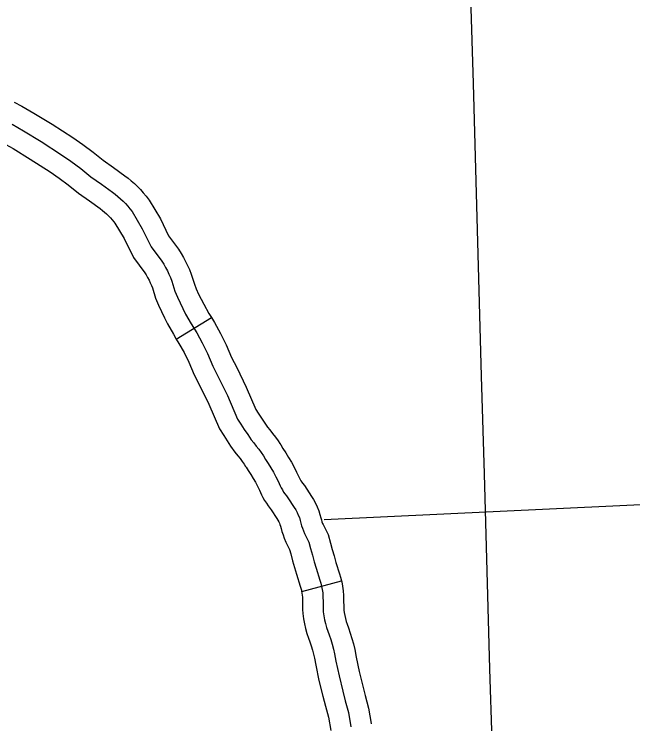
# Model space of a CAD drawing. Extents: x -19 to 366, y -4 to 359.
# Drawn here: x 163.6279 to 164.0552, y 177.8098 to 178.2997 of the extents above; entities that cross this region are included whole.
import ezdxf

# ---------------------------------------------------------------- set-up
doc = ezdxf.new("R2010")
doc.units = 0
for name, color, linetype in [('R_Axis Annot', 7, 'Continuous'), ('Sheet Fence', 7, 'Continuous'), ('T_Indications', 7, 'Continuous')]:
    doc.layers.add(name, color=color, linetype=linetype)

msp = doc.modelspace()

# ---------------------------------------------------------------- linework, layer by layer
at = {"layer": 'R_Axis Annot'}
msp.add_lwpolyline([(163.8421, 177.95096), (164.32345, 177.9736)], dxfattribs=at)
at = {"layer": 'Sheet Fence'}
for points in [[(168.79024, 2.24423), (168.56072, 10.86154), (168.3304, 19.47898), (168.09927, 28.09654), (167.86734, 36.71424), (167.63461, 45.33207), (167.40109, 53.95003), (167.16676, 62.56812), (166.93164, 71.18634), (166.69573, 79.80469), (166.45902, 88.42317), (166.22151, 97.04178), (165.98322, 105.66053), (165.74413, 114.27941), (165.50426, 122.89842), (165.26359, 131.51756), (165.02214, 140.13684), (164.7799, 148.75625), (164.53687, 157.3758), (164.29307, 165.99547), (164.04847, 174.61528), (163.8031, 183.23523), (163.55694, 191.85531), (163.31001, 200.47553), (163.06229, 209.09588), (162.8138, 217.71636), (162.56453, 226.33698), (162.31449, 234.95774), (162.06367, 243.57863), (161.81208, 252.19966), (161.55972, 260.82082), (161.30659, 269.44212), (161.05269, 278.06356), (160.79802, 286.68514), (160.54258, 295.30685), (160.28638, 303.9287), (160.02941, 312.55068), (159.77168, 321.1728), (159.51318, 329.79507), (159.25393, 338.41747), (158.99391, 347.04)], [(0, 172.2839), (7.1335, 172.2883), (14.26699, 172.30153), (21.40046, 172.32356), (28.53389, 172.35442), (35.66729, 172.39408), (42.80062, 172.44256), (49.9339, 172.49986), (57.06709, 172.56597), (64.2002, 172.6409), (71.33321, 172.72464), (78.46611, 172.81719), (85.59889, 172.91856), (92.73155, 173.02874), (99.86406, 173.14774), (106.99641, 173.27555), (114.12861, 173.41217), (121.26063, 173.5576), (128.39246, 173.71185), (135.5241, 173.87492), (142.65553, 174.04679), (149.78674, 174.22748), (156.91773, 174.41697), (164.04847, 174.61528), (171.17897, 174.82241), (178.3092, 175.03834), (185.43916, 175.26308), (192.56884, 175.49664), (199.69822, 175.739), (206.8273, 175.99017), (213.95607, 176.25015), (221.0845, 176.51895), (228.2126, 176.79655), (235.34035, 177.08295), (242.46774, 177.37817), (249.59476, 177.68219), (256.7214, 177.99502), (263.84765, 178.31666), (270.97349, 178.6471), (278.09893, 178.98634), (285.22393, 179.33439), (292.3485, 179.69125), (299.47263, 180.05691), (306.59629, 180.43137), (313.71949, 180.81463), (320.84221, 181.2067), (327.96444, 181.60757), (335.08617, 182.01724), (342.20739, 182.4357)]]:
    msp.add_spline(points, degree=3, dxfattribs=at)
at = {"layer": 'T_Indications'}
for p, q in [((163.73989, 178.07548), (163.76409, 178.09037)), ((163.82648, 177.90126), (163.85393, 177.90855))]:
    msp.add_line(p, q, dxfattribs=at)
for points in [[(163.62791, 178.2389), (163.63317, 178.23622), (163.64155, 178.23144), (163.65411, 178.22376), (163.66846, 178.21449), (163.67534, 178.20977), (163.68255, 178.20447), (163.68945, 178.19891), (163.6965, 178.194), (163.70433, 178.18824), (163.70659, 178.18653), (163.70882, 178.18466), (163.71102, 178.18273), (163.71313, 178.18068), (163.71401, 178.17977)], [(163.62642, 178.22371), (163.63433, 178.21921), (163.64655, 178.21174), (163.66058, 178.20267), (163.66711, 178.19819), (163.67389, 178.19321), (163.68093, 178.18754), (163.68823, 178.18245), (163.69583, 178.17686), (163.69775, 178.17541), (163.69957, 178.17389), (163.70137, 178.1723), (163.70307, 178.17064), (163.70474, 178.16893), (163.70633, 178.16715), (163.70785, 178.16531), (163.7093, 178.16342), (163.71636, 178.1516), (163.72241, 178.13922), (163.72978, 178.12932), (163.73118, 178.12714), (163.73247, 178.1249), (163.7337, 178.12262), (163.73484, 178.12029), (163.73588, 178.11792), (163.73683, 178.1155), (163.73898, 178.10849), (163.74066, 178.10447), (163.74244, 178.1005), (163.74433, 178.09658), (163.74634, 178.09272), (163.75014, 178.08594), (163.754, 178.07967), (163.75785, 178.07277), (163.76148, 178.06542), (163.76514, 178.0568), (163.76884, 178.04946), (163.77518, 178.03637), (163.78222, 178.02015), (163.78453, 178.01657), (163.78686, 178.01301), (163.78921, 178.00947), (163.79162, 178.00595), (163.79341, 178.0038), (163.79516, 178.0016), (163.79686, 177.99935), (163.79849, 177.99705), (163.80005, 177.99472), (163.80154, 177.99234), (163.80343, 177.98943), (163.80522, 177.98646), (163.80694, 177.98346), (163.80857, 177.98041), (163.81013, 177.97732), (163.81162, 177.97419), (163.81235, 177.9727), (163.81316, 177.97126), (163.81403, 177.96985), (163.81494, 177.96848), (163.81593, 177.96715), (163.81699, 177.96588), (163.82136, 177.95911), (163.8224, 177.95745), (163.82333, 177.95573), (163.82416, 177.95396), (163.82488, 177.95214), (163.82548, 177.95028), (163.82596, 177.94838), (163.82646, 177.94658), (163.82704, 177.9448), (163.82766, 177.94304), (163.8284, 177.94131), (163.83146, 177.93533)], [(163.615, 178.21359), (163.61968, 178.21121), (163.6271, 178.20698), (163.639, 178.19971), (163.65271, 178.19085), (163.65888, 178.18661), (163.66522, 178.18195), (163.6724, 178.17617), (163.67996, 178.1709), (163.68734, 178.16547), (163.6889, 178.16429), (163.69031, 178.16311), (163.69172, 178.16187), (163.69302, 178.16061), (163.69358, 178.16002)], [(163.71401, 178.17977), (163.71514, 178.1786), (163.71709, 178.17642), (163.71896, 178.17417), (163.72108, 178.1714), (163.72886, 178.15837), (163.73459, 178.14665), (163.74149, 178.1374), (163.74331, 178.13453), (163.74488, 178.13183), (163.74635, 178.12909), (163.74773, 178.12625), (163.749, 178.12337), (163.75025, 178.12019), (163.75235, 178.11333), (163.7537, 178.11011), (163.75532, 178.10649), (163.75703, 178.10295), (163.75884, 178.09947), (163.76239, 178.09314), (163.76409, 178.09037)], [(163.69358, 178.16002), (163.69433, 178.15925), (163.69557, 178.15787), (163.69674, 178.15645), (163.69753, 178.15543), (163.70386, 178.14482), (163.71023, 178.13179), (163.71808, 178.12125), (163.71904, 178.11976), (163.72007, 178.11798), (163.72105, 178.11615), (163.72194, 178.11432), (163.72276, 178.11246), (163.72341, 178.11082), (163.7256, 178.10365), (163.72762, 178.09883), (163.72955, 178.09451), (163.73163, 178.09021), (163.73384, 178.08596), (163.73789, 178.07874), (163.7399, 178.07548)], [(163.76409, 178.09037), (163.76625, 178.08686), (163.77043, 178.07938), (163.77439, 178.07135), (163.77803, 178.06279), (163.78158, 178.05575), (163.78809, 178.0423), (163.79478, 178.02687), (163.79643, 178.02431), (163.79871, 178.02084), (163.80099, 178.01741), (163.80297, 178.01452), (163.80443, 178.01276), (163.80638, 178.0103), (163.80831, 178.00775), (163.81018, 178.00512), (163.8114, 178.00329)], [(163.73989, 178.07548), (163.74174, 178.07248), (163.74527, 178.06616), (163.74856, 178.05949), (163.75225, 178.05082), (163.75611, 178.04317), (163.76226, 178.03045), (163.76965, 178.01342), (163.77262, 178.00882), (163.77501, 178.00518), (163.77743, 178.00153), (163.78026, 177.99739), (163.78238, 177.99484), (163.78393, 177.99289), (163.7854, 177.99094), (163.78679, 177.98899), (163.78779, 177.9875)], [(163.8114, 178.00329), (163.81197, 178.00244), (163.81352, 177.99998), (163.81547, 177.99696), (163.81746, 177.99368), (163.81937, 177.99034), (163.82118, 177.98696), (163.82289, 177.98357), (163.82441, 177.98038), (163.82495, 177.97929), (163.82542, 177.97843), (163.82597, 177.97754), (163.82655, 177.97668), (163.82711, 177.97593), (163.82846, 177.97429), (163.83333, 177.96675), (163.83468, 177.96461), (163.83602, 177.96213), (163.83721, 177.95959), (163.83826, 177.95692), (163.83913, 177.95421), (163.83969, 177.95204), (163.84007, 177.95067), (163.8405, 177.94934), (163.8409, 177.9482), (163.84126, 177.94735), (163.84482, 177.94042), (163.84637, 177.93444), (163.84757, 177.93008), (163.84881, 177.92574), (163.85016, 177.92129), (163.8525, 177.91334), (163.85329, 177.91099), (163.85393, 177.90855)], [(163.78779, 177.9875), (163.78813, 177.987), (163.78956, 177.98471), (163.79139, 177.98189), (163.79298, 177.97925), (163.79451, 177.97658), (163.79597, 177.97386), (163.79738, 177.97106), (163.79884, 177.96799), (163.79976, 177.96612), (163.80089, 177.96408), (163.80208, 177.96216), (163.80334, 177.96028), (163.80475, 177.95838), (163.80551, 177.95747), (163.80938, 177.95148), (163.81012, 177.9503), (163.81064, 177.94934), (163.81111, 177.94833), (163.8115, 177.94735), (163.81182, 177.94634), (163.81224, 177.94472), (163.81286, 177.94249), (163.81358, 177.94025), (163.81442, 177.93788), (163.81553, 177.93527), (163.81811, 177.93025), (163.81892, 177.92712), (163.82021, 177.9224), (163.82156, 177.91771), (163.82294, 177.91315), (163.82539, 177.90481), (163.82606, 177.90282), (163.82648, 177.90126)], [(163.83146, 177.93533), (163.83264, 177.93078), (163.83389, 177.92624), (163.83518, 177.92172), (163.83655, 177.91722), (163.83895, 177.90908), (163.83967, 177.9069), (163.84026, 177.90469), (163.84071, 177.90245), (163.84103, 177.90019), (163.8412, 177.8979), (163.84126, 177.89348), (163.8413, 177.89135), (163.84136, 177.88922), (163.84142, 177.88709), (163.84179, 177.88438), (163.84227, 177.88168), (163.84287, 177.87901), (163.84361, 177.87638), (163.84447, 177.87378), (163.84545, 177.87122), (163.84654, 177.86797), (163.84754, 177.86469), (163.84844, 177.86139), (163.84925, 177.85806), (163.85016, 177.85309), (163.85228, 177.84285), (163.85487, 177.83225), (163.85658, 177.82566), (163.85884, 177.81757), (163.86053, 177.8077)], [(163.85394, 177.90854), (163.85411, 177.9079), (163.85471, 177.90485), (163.85517, 177.90171), (163.85539, 177.8985), (163.85546, 177.89371), (163.8555, 177.89169), (163.85556, 177.88964), (163.8556, 177.88825), (163.85583, 177.88658), (163.8562, 177.88449), (163.85665, 177.8825), (163.8572, 177.88053), (163.85786, 177.87854), (163.85882, 177.87601), (163.86007, 177.8723), (163.86119, 177.86863), (163.8622, 177.86494), (163.86315, 177.86101), (163.8641, 177.85581), (163.86614, 177.84598), (163.86865, 177.83572), (163.8703, 177.82935), (163.87271, 177.82069), (163.87452, 177.81012), (163.87458, 177.80981)], [(163.82642, 177.90149), (163.8267, 177.90005), (163.8269, 177.89866), (163.827, 177.8973), (163.82706, 177.89325), (163.8271, 177.89101), (163.82716, 177.8888), (163.82725, 177.88593), (163.82775, 177.88218), (163.82834, 177.87887), (163.8291, 177.87553), (163.83003, 177.87222), (163.83109, 177.86901), (163.83208, 177.86642), (163.83301, 177.86364), (163.83389, 177.86075), (163.83468, 177.85784), (163.83535, 177.8551), (163.83621, 177.85037), (163.83843, 177.83972), (163.8411, 177.82878), (163.84287, 177.82197), (163.84496, 177.81446), (163.84653, 177.80528)]]:
    msp.add_lwpolyline(points, dxfattribs=at)

doc.saveas('drawing.dxf')
